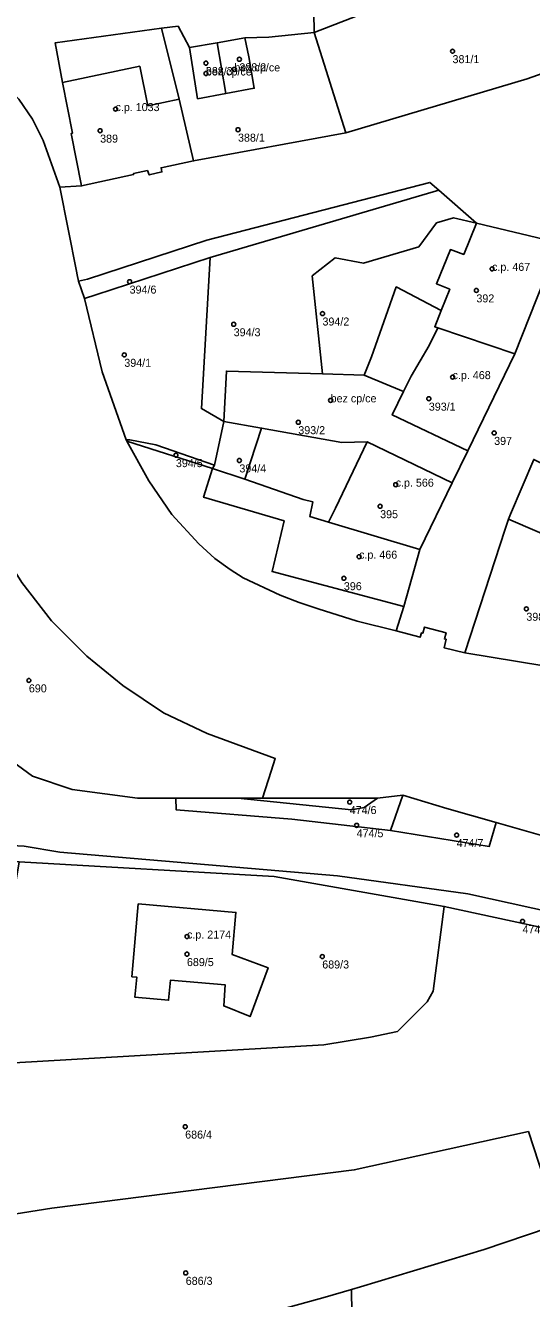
# Model space of a CAD drawing. Extents: x -878211 to -870363, y -1058464 to -1052522.
# Drawn here: x -874547.3 to -874484.1, y -1056425.6 to -1056266.5 of the extents above; entities that cross this region are included whole.
import ezdxf

# ---------------------------------------------------------------- set-up
doc = ezdxf.new("R2010")
doc.units = 0
for name, color, linetype in [('Vrstva 1', 7, 'Continuous'), ('Vrstva 50', 7, 'Continuous'), ('Vrstva 51', 7, 'Continuous'), ('Vrstva 52', 7, 'Continuous')]:
    doc.layers.add(name, color=color, linetype=linetype)

msp = doc.modelspace()

# ---------------------------------------------------------------- linework, layer by layer
at = {"layer": 'Vrstva 1'}
msp.add_lwpolyline([(-874470.49, -1056339.81), (-874469.35, -1056336.63), (-874469.17, -1056336.17), (-874473.64, -1056333.91), (-874474.02, -1056333.77), (-874476.28, -1056332.82), (-874487.02, -1056328.19)], dxfattribs=at)
at = {"layer": 'Vrstva 50'}
for centre in [(-874494, -1056269.69994), (-874524.8, -1056271.18994), (-874520.62, -1056270.70994), (-874524.8, -1056272.47994), (-874521.25, -1056271.96994), (-874536.09, -1056276.92994), (-874538.01, -1056279.62994), (-874520.79, -1056279.50994), (-874489.06, -1056296.89994), (-874534.33, -1056298.49994), (-874491.02, -1056299.59994), (-874510.24, -1056302.48994), (-874521.33, -1056303.82994), (-874534.99, -1056307.64994), (-874493.99, -1056310.42994), (-874509.22, -1056313.32994), (-874496.96, -1056313.12994), (-874513.26, -1056316.06994), (-874488.8, -1056317.40994), (-874528.55, -1056320.18994), (-874520.62, -1056320.84994), (-874501.1, -1056323.86994), (-874503.04, -1056326.56994), (-874505.67, -1056332.86994), (-874507.57, -1056335.56994), (-874484.78, -1056339.38994), (-874546.91, -1056348.33994), (-874506.84, -1056363.54994), (-874505.98, -1056366.44994), (-874493.49, -1056367.66994), (-874485.26, -1056378.44994), (-874527.16, -1056380.34994), (-874527.17, -1056382.54994), (-874510.27, -1056382.84994), (-874527.39, -1056404.10994), (-874527.32, -1056422.38994)]:
    msp.add_circle(centre, 0.25, dxfattribs=at)
at = {"layer": 'Vrstva 51'}
for points in [[(-874472.75, -1056247.18), (-874496.29, -1056251.21), (-874497.25, -1056251.52), (-874501.14, -1056253.07), (-874511.47, -1056254.46), (-874511.26, -1056267.37), (-874502.78, -1056264.06), (-874471.42, -1056257.72)], [(-874507.34, -1056279.88), (-874484.69, -1056273.16), (-874474.92, -1056269.69), (-874472.35, -1056267.13), (-874471.6, -1056263.9), (-874471.26, -1056261.41), (-874471.27, -1056258.91), (-874471.42, -1056257.72), (-874502.78, -1056264.06), (-874511.26, -1056267.37)], [(-874531.87, -1056285.16), (-874530.29, -1056284.79), (-874530.39, -1056284.25), (-874526.34, -1056283.41), (-874528.16, -1056275.7), (-874530.34, -1056266.81), (-874543.63, -1056268.66), (-874542.73, -1056273.6), (-874541.47, -1056279.94), (-874541.62, -1056279.97), (-874540.32, -1056286.53), (-874533.84, -1056285.11), (-874533.86, -1056284.99), (-874532.11, -1056284.61)], [(-874519.46, -1056270.39), (-874518.77, -1056274.33), (-874522.3, -1056274.98), (-874525.85, -1056275.64), (-874526.87, -1056269.23), (-874528.28, -1056266.57), (-874530.34, -1056266.81), (-874528.16, -1056275.7), (-874526.34, -1056283.41), (-874507.34, -1056279.88), (-874511.26, -1056267.37), (-874516.96, -1056267.96), (-874519.92, -1056268.04)], [(-874526.87, -1056269.23), (-874525.85, -1056275.64), (-874522.3, -1056274.98), (-874523.39, -1056268.63)], [(-874523.39, -1056268.63), (-874522.3, -1056274.98), (-874518.77, -1056274.33), (-874519.46, -1056270.39), (-874519.92, -1056268.04)], [(-874524.25, -1056295.46), (-874495.71, -1056287.07), (-874496.83, -1056286.09), (-874524.67, -1056293.31), (-874539.61, -1056298.18), (-874540.72, -1056298.44), (-874539.98, -1056300.6), (-874538.54, -1056300.15)], [(-874525.36, -1056314.36), (-874522.58, -1056315.99), (-874522.23, -1056309.67), (-874510.22, -1056310.02), (-874511.53, -1056297.78), (-874508.67, -1056295.53), (-874505.11, -1056296.18), (-874498.22, -1056294.13), (-874495.99, -1056291.16), (-874493.86, -1056290.53), (-874491.02, -1056291.19), (-874495.71, -1056287.07), (-874524.25, -1056295.46)], [(-874498.22, -1056294.13), (-874505.11, -1056296.18), (-874508.67, -1056295.53), (-874511.53, -1056297.78), (-874510.22, -1056310.02), (-874505.03, -1056310.17), (-874504.13, -1056307.89), (-874501.02, -1056299.16), (-874495.42, -1056302.11), (-874494.35, -1056299.44), (-874496.02, -1056298.76), (-874494.26, -1056294.49), (-874492.6, -1056295.09), (-874491.02, -1056291.19), (-874493.86, -1056290.53), (-874495.99, -1056291.16)], [(-874495.42, -1056302.11), (-874496.23, -1056304.13), (-874495.84, -1056304.27), (-874486.23, -1056307.5), (-874480.72, -1056293.66), (-874491.02, -1056291.19), (-874492.6, -1056295.09), (-874494.26, -1056294.49), (-874496.02, -1056298.76), (-874494.35, -1056299.44)], [(-874524.25, -1056295.46), (-874538.54, -1056300.15), (-874539.98, -1056300.6), (-874537.76, -1056309.77), (-874534.74, -1056318.27), (-874534.31, -1056318.28), (-874531.06, -1056318.9), (-874523.73, -1056321.43), (-874522.58, -1056315.99), (-874525.36, -1056314.36)], [(-874495.84, -1056304.27), (-874496.23, -1056304.13), (-874495.42, -1056302.11), (-874501.02, -1056299.16), (-874504.13, -1056307.89), (-874505.03, -1056310.17), (-874500.11, -1056312.22), (-874501.52, -1056315.16), (-874492.08, -1056319.64), (-874486.23, -1056307.5)], [(-874510.22, -1056310.02), (-874522.23, -1056309.67), (-874522.58, -1056315.99), (-874517.85, -1056316.79), (-874507.81, -1056318.6), (-874504.66, -1056318.5), (-874494.04, -1056323.64), (-874492.08, -1056319.64), (-874501.52, -1056315.16), (-874500.11, -1056312.22), (-874505.03, -1056310.17)], [(-874519.94, -1056323.2), (-874517.85, -1056316.79), (-874522.58, -1056315.99), (-874523.73, -1056321.43), (-874523.97, -1056321.86)], [(-874509.51, -1056328.55), (-874498.07, -1056331.98), (-874494.04, -1056323.64), (-874504.66, -1056318.5), (-874507.81, -1056318.6), (-874517.85, -1056316.79), (-874519.94, -1056323.2), (-874512.64, -1056325.74), (-874511.44, -1056326.02), (-874511.81, -1056327.85)], [(-874534.74, -1056318.27), (-874534.68, -1056318.45), (-874523.97, -1056321.86), (-874523.73, -1056321.43), (-874531.06, -1056318.9), (-874534.31, -1056318.28)], [(-874523.97, -1056321.86), (-874534.68, -1056318.45), (-874531.92, -1056323.4), (-874529.06, -1056327.58), (-874525.69, -1056331.28), (-874523.69, -1056333.11), (-874521.79, -1056334.46), (-874520.15, -1056335.5), (-874515.52, -1056337.67), (-874513.16, -1056338.58), (-874510.77, -1056339.4), (-874505.91, -1056340.91), (-874501.02, -1056342.15), (-874500.08, -1056339.11), (-874498.07, -1056331.98), (-874509.51, -1056328.55), (-874511.81, -1056327.85), (-874511.44, -1056326.02), (-874512.64, -1056325.74), (-874519.94, -1056323.2)], [(-874544.09, -1056340.87), (-874547.81, -1056336.11), (-874551.07, -1056330.9), (-874555.24, -1056322.96), (-874556.55, -1056320.31), (-874558.06, -1056332.83), (-874558, -1056340.59), (-874557.77, -1056346.63), (-874555.5, -1056351.54), (-874554.07, -1056353.69), (-874550.87, -1056357.09), (-874546.46, -1056360.29), (-874541.52, -1056361.97), (-874533.36, -1056363.05), (-874528.54, -1056363.05), (-874520.8, -1056363.05), (-874517.72, -1056363.05), (-874516.65, -1056359.69), (-874516.14, -1056358.09), (-874524.65, -1056354.98), (-874530.08, -1056352.4), (-874535.19, -1056348.99), (-874539.67, -1056345.3)], [(-874470.49, -1056339.81), (-874463.91, -1056342.3), (-874462.81, -1056339.21), (-874461.75, -1056334.33), (-874460.83, -1056332.49), (-874465.27, -1056330.21), (-874470.58, -1056327.23), (-874483.86, -1056320.72), (-874486.75, -1056327.55), (-874487.02, -1056328.19), (-874476.28, -1056332.82), (-874474.02, -1056333.77), (-874473.64, -1056333.91), (-874469.17, -1056336.17), (-874469.35, -1056336.63)], [(-874473, -1056348.11), (-874471.14, -1056343.15), (-874471.62, -1056342.95), (-874470.49, -1056339.81), (-874469.35, -1056336.63), (-874469.17, -1056336.17), (-874473.64, -1056333.91), (-874474.02, -1056333.77), (-874476.28, -1056332.82), (-874487.02, -1056328.19), (-874487.42, -1056329.42), (-874492.46, -1056344.89)], [(-874503.36, -1056363.06), (-874505.03, -1056364.22), (-874506.61, -1056364.5), (-874520.8, -1056363.05), (-874528.54, -1056363.05), (-874528.53, -1056364.5), (-874514.06, -1056365.69), (-874501.74, -1056367.09), (-874500.2, -1056362.67)], [(-874503.36, -1056363.06), (-874517.72, -1056363.05), (-874520.8, -1056363.05), (-874506.61, -1056364.5), (-874505.03, -1056364.22)], [(-874501.74, -1056367.09), (-874489.43, -1056369.1), (-874488.56, -1056366.09), (-874494.71, -1056364.33), (-874500.2, -1056362.67)], [(-874548.14, -1056371.01), (-874552.37, -1056396.35), (-874510.08, -1056393.87), (-874504.25, -1056392.93), (-874500.89, -1056392.21), (-874497.18, -1056388.52), (-874496.42, -1056387.17), (-874495.04, -1056376.59), (-874516.29, -1056372.85)], [(-874480.73, -1056416.32), (-874464.13, -1056411.06), (-874439.22, -1056401.77), (-874435.23, -1056399.98), (-874432.58, -1056397.69), (-874438.32, -1056392.45), (-874461.59, -1056384.57), (-874473.8, -1056381.18), (-874495.04, -1056376.59), (-874496.42, -1056387.17), (-874497.18, -1056388.52), (-874500.89, -1056392.21), (-874504.25, -1056392.93), (-874510.08, -1056393.87), (-874552.37, -1056396.35), (-874577.98, -1056401.51), (-874580.53, -1056402.03), (-874578.38, -1056409.61), (-874573.13, -1056410.85), (-874572.76, -1056413.05), (-874571.8, -1056418.71), (-874544.06, -1056414.29), (-874506.28, -1056409.52), (-874484.53, -1056404.72)], [(-874533.26, -1056376.27), (-874521.06, -1056377.33), (-874521.52, -1056382.61), (-874517.04, -1056384.25), (-874519.28, -1056390.35), (-874522.58, -1056389.02), (-874522.39, -1056386.4), (-874529.23, -1056385.8), (-874529.47, -1056388.31), (-874533.66, -1056387.93), (-874533.42, -1056385.43), (-874534.05, -1056385.37)], [(-874533.26, -1056376.27), (-874534.05, -1056385.37), (-874533.42, -1056385.43), (-874533.66, -1056387.93), (-874529.47, -1056388.31), (-874529.23, -1056385.8), (-874522.39, -1056386.4), (-874522.58, -1056389.02), (-874519.28, -1056390.35), (-874517.04, -1056384.25), (-874521.52, -1056382.61), (-874521.06, -1056377.33)], [(-874480.73, -1056416.32), (-874482.07, -1056416.75), (-874490.03, -1056419.45), (-874505.5, -1056424.13), (-874506.63, -1056424.46), (-874506.09, -1056462.44), (-874483.53, -1056458.93), (-874476.75, -1056456.82), (-874458.26, -1056450.98), (-874448.21, -1056442.41), (-874441.44, -1056436.86), (-874425.29, -1056433.14), (-874420.12, -1056431.27), (-874435.23, -1056399.98), (-874439.22, -1056401.77), (-874464.13, -1056411.06)], [(-874506.63, -1056424.46), (-874505.5, -1056424.13), (-874490.03, -1056419.45), (-874482.07, -1056416.75), (-874480.73, -1056416.32), (-874484.53, -1056404.72), (-874506.28, -1056409.52), (-874544.06, -1056414.29), (-874571.8, -1056418.71), (-874569.39, -1056432.89), (-874561.56, -1056432.43), (-874554.89, -1056431.78), (-874547.93, -1056431.29), (-874538.64, -1056430.41), (-874535.46, -1056430.33), (-874523.03, -1056429.03), (-874509.91, -1056425.43)], [(-874509.91, -1056425.43), (-874523.03, -1056429.03), (-874535.46, -1056430.33), (-874537.69, -1056464.65), (-874513.7, -1056463.63), (-874506.09, -1056462.44), (-874506.63, -1056424.46)]]:
    msp.add_lwpolyline(points, close=True, dxfattribs=at)
for points in [[(-874565.58, -1056264.06), (-874557.43, -1056267.84), (-874552.52, -1056271.38), (-874548.18, -1056275.69), (-874546.44, -1056278.17), (-874545.12, -1056280.87), (-874543.06, -1056286.68), (-874540.32, -1056286.53), (-874541.62, -1056279.97), (-874541.47, -1056279.94), (-874542.73, -1056273.6), (-874543.63, -1056268.66), (-874530.34, -1056266.81), (-874528.28, -1056266.57), (-874526.87, -1056269.23), (-874523.39, -1056268.63), (-874519.92, -1056268.04), (-874516.96, -1056267.96), (-874511.26, -1056267.37), (-874511.47, -1056254.46)], [(-874474.92, -1056269.69), (-874484.69, -1056273.16), (-874507.34, -1056279.88), (-874526.34, -1056283.41), (-874530.39, -1056284.25), (-874530.29, -1056284.79), (-874531.87, -1056285.16), (-874532.11, -1056284.61), (-874533.86, -1056284.99), (-874533.84, -1056285.11), (-874540.32, -1056286.53), (-874543.06, -1056286.68), (-874540.98, -1056297.17), (-874540.88, -1056297.66), (-874540.72, -1056298.44), (-874539.61, -1056298.18), (-874524.67, -1056293.31), (-874496.83, -1056286.09), (-874495.71, -1056287.07), (-874491.02, -1056291.19), (-874480.72, -1056293.66)], [(-874473, -1056348.11), (-874492.46, -1056344.89), (-874495.06, -1056344.25), (-874494.8, -1056343.2), (-874495.01, -1056343.14), (-874494.81, -1056342.37), (-874497.5, -1056341.67), (-874497.71, -1056342.45), (-874497.89, -1056342.4), (-874498.04, -1056342.95), (-874501.02, -1056342.15), (-874505.91, -1056340.91), (-874510.77, -1056339.4), (-874513.16, -1056338.58), (-874515.52, -1056337.67), (-874520.15, -1056335.5), (-874521.79, -1056334.46), (-874523.69, -1056333.11), (-874525.69, -1056331.28), (-874529.06, -1056327.58), (-874531.92, -1056323.4), (-874534.68, -1056318.45), (-874534.74, -1056318.27), (-874537.76, -1056309.77), (-874539.98, -1056300.6), (-874540.72, -1056298.44), (-874540.88, -1056297.66), (-874540.98, -1056297.17), (-874543.06, -1056286.68), (-874545.12, -1056280.87), (-874546.44, -1056278.17), (-874548.18, -1056275.69)], [(-874480.72, -1056293.66), (-874486.23, -1056307.5), (-874492.08, -1056319.64), (-874494.04, -1056323.64), (-874498.07, -1056331.98), (-874500.08, -1056339.11), (-874501.02, -1056342.15), (-874498.04, -1056342.95), (-874497.89, -1056342.4), (-874497.71, -1056342.45), (-874497.5, -1056341.67), (-874494.81, -1056342.37), (-874495.01, -1056343.14), (-874494.8, -1056343.2), (-874495.06, -1056344.25), (-874492.46, -1056344.89), (-874487.42, -1056329.42), (-874487.02, -1056328.19), (-874486.75, -1056327.55), (-874483.86, -1056320.72)], [(-874547.81, -1056336.11), (-874544.09, -1056340.87), (-874539.67, -1056345.3), (-874535.19, -1056348.99), (-874530.08, -1056352.4), (-874524.65, -1056354.98), (-874516.14, -1056358.09), (-874516.65, -1056359.69), (-874517.72, -1056363.05), (-874503.36, -1056363.06), (-874500.2, -1056362.67), (-874494.71, -1056364.33), (-874488.56, -1056366.09), (-874457.08, -1056375.11)], [(-874457.08, -1056375.11), (-874488.56, -1056366.09), (-874489.43, -1056369.1), (-874501.74, -1056367.09), (-874514.06, -1056365.69), (-874528.53, -1056364.5), (-874528.54, -1056363.05), (-874533.36, -1056363.05), (-874541.52, -1056361.97), (-874546.46, -1056360.29), (-874550.87, -1056357.09)], [(-874478.68, -1056377.96), (-874492.07, -1056375.02), (-874508.37, -1056372.75), (-874543.04, -1056369.79), (-874547.51, -1056369.04), (-874562.87, -1056368.27), (-874565.25, -1056367.54), (-874567.05, -1056366.42), (-874567.96, -1056365.69), (-874577.85, -1056375.68), (-874576.54, -1056376.81), (-874574.99, -1056375.27), (-874570.48, -1056370.84), (-874564.86, -1056370.88), (-874564.84, -1056370.21), (-874548.14, -1056371.01), (-874516.29, -1056372.85), (-874495.04, -1056376.59), (-874473.8, -1056381.18)], [(-874547.51, -1056369.04), (-874543.04, -1056369.79), (-874508.37, -1056372.75), (-874492.07, -1056375.02), (-874478.68, -1056377.96)]]:
    msp.add_lwpolyline(points, dxfattribs=at)
at = {"layer": 'Vrstva 52'}
for points in [[(-874526.87, -1056269.23), (-874525.85, -1056275.64), (-874522.3, -1056274.98), (-874523.39, -1056268.63)], [(-874519.46, -1056270.39), (-874519.92, -1056268.04), (-874523.39, -1056268.63), (-874522.3, -1056274.98), (-874518.77, -1056274.33)], [(-874542.73, -1056273.6), (-874541.47, -1056279.94), (-874541.62, -1056279.97), (-874540.32, -1056286.53), (-874533.84, -1056285.11), (-874533.86, -1056284.99), (-874532.11, -1056284.61), (-874531.87, -1056285.16), (-874530.29, -1056284.79), (-874530.39, -1056284.25), (-874526.34, -1056283.41), (-874528.16, -1056275.7), (-874532.04, -1056276.51), (-874533.07, -1056271.58)], [(-874496.23, -1056304.13), (-874495.84, -1056304.27), (-874486.23, -1056307.5), (-874480.72, -1056293.66), (-874491.02, -1056291.19), (-874492.6, -1056295.09), (-874494.26, -1056294.49), (-874496.02, -1056298.76), (-874494.35, -1056299.44), (-874495.42, -1056302.11)], [(-874495.84, -1056304.27), (-874496.9, -1056306.47), (-874499.18, -1056310.29), (-874500.11, -1056312.22), (-874501.52, -1056315.16), (-874492.08, -1056319.64), (-874486.23, -1056307.5)], [(-874522.23, -1056309.67), (-874522.58, -1056315.99), (-874517.85, -1056316.79), (-874507.81, -1056318.6), (-874504.66, -1056318.5), (-874494.04, -1056323.64), (-874492.08, -1056319.64), (-874501.52, -1056315.16), (-874500.11, -1056312.22), (-874505.03, -1056310.17), (-874510.22, -1056310.02)], [(-874508.6, -1056326.8), (-874509.51, -1056328.55), (-874498.07, -1056331.98), (-874494.04, -1056323.64), (-874504.66, -1056318.5)], [(-874523.97, -1056321.86), (-874525.1, -1056325.44), (-874515.03, -1056328.41), (-874516.53, -1056334.73), (-874500.08, -1056339.11), (-874498.07, -1056331.98), (-874509.51, -1056328.55), (-874511.81, -1056327.85), (-874511.44, -1056326.02), (-874512.64, -1056325.74), (-874519.94, -1056323.2)], [(-874483.86, -1056320.72), (-874486.75, -1056327.55), (-874487.02, -1056328.19), (-874476.28, -1056332.82), (-874474.02, -1056333.77), (-874473.64, -1056333.91), (-874470.58, -1056327.23)], [(-874533.26, -1056376.27), (-874534.05, -1056385.37), (-874533.42, -1056385.43), (-874533.66, -1056387.93), (-874529.47, -1056388.31), (-874529.23, -1056385.8), (-874522.39, -1056386.4), (-874522.58, -1056389.02), (-874519.28, -1056390.35), (-874517.04, -1056384.25), (-874521.52, -1056382.61), (-874521.06, -1056377.33)]]:
    msp.add_lwpolyline(points, close=True, dxfattribs=at)

# ---------------------------------------------------------------- texts
at = {"layer": 'Vrstva 50'}
for s, p in [('381/1', (-874494, -1056271.189)), ('388/3', (-874524.8, -1056272.679)), ('bez cp/ce', (-874524.8, -1056272.73)), ('bez cp/ce', (-874521.25, -1056272.22)), ('388/2', (-874520.62, -1056272.199)), ('c.p. 1033', (-874536.09, -1056277.179)), ('389', (-874538.01, -1056281.119)), ('388/1', (-874520.79, -1056280.999)), ('c.p. 467', (-874489.06, -1056297.149)), ('394/6', (-874534.33, -1056299.989)), ('392', (-874491.02, -1056301.089)), ('394/2', (-874510.24, -1056303.979)), ('394/3', (-874521.33, -1056305.319)), ('394/1', (-874534.99, -1056309.139)), ('c.p. 468', (-874493.99, -1056310.679)), ('bez cp/ce', (-874509.22, -1056313.58)), ('393/1', (-874496.96, -1056314.619)), ('393/2', (-874513.26, -1056317.559)), ('397', (-874488.8, -1056318.899)), ('394/5', (-874528.55, -1056321.679)), ('394/4', (-874520.62, -1056322.339)), ('c.p. 566', (-874501.1, -1056324.12)), ('395', (-874503.04, -1056328.059)), ('c.p. 466', (-874505.67, -1056333.12)), ('396', (-874507.57, -1056337.059)), ('398', (-874484.78, -1056340.879)), ('690', (-874546.91, -1056349.829)), ('474/6', (-874506.84, -1056365.039)), ('474/5', (-874505.98, -1056367.939)), ('474/7', (-874493.49, -1056369.159)), ('474/3', (-874485.26, -1056379.939)), ('c.p. 2174', (-874527.16, -1056380.6)), ('689/5', (-874527.17, -1056384.039)), ('689/3', (-874510.27, -1056384.339)), ('686/4', (-874527.39, -1056405.599)), ('686/3', (-874527.32, -1056423.879))]:
    msp.add_text(s, height=0.999996, dxfattribs=at).set_placement(p)

doc.saveas('drawing.dxf')
